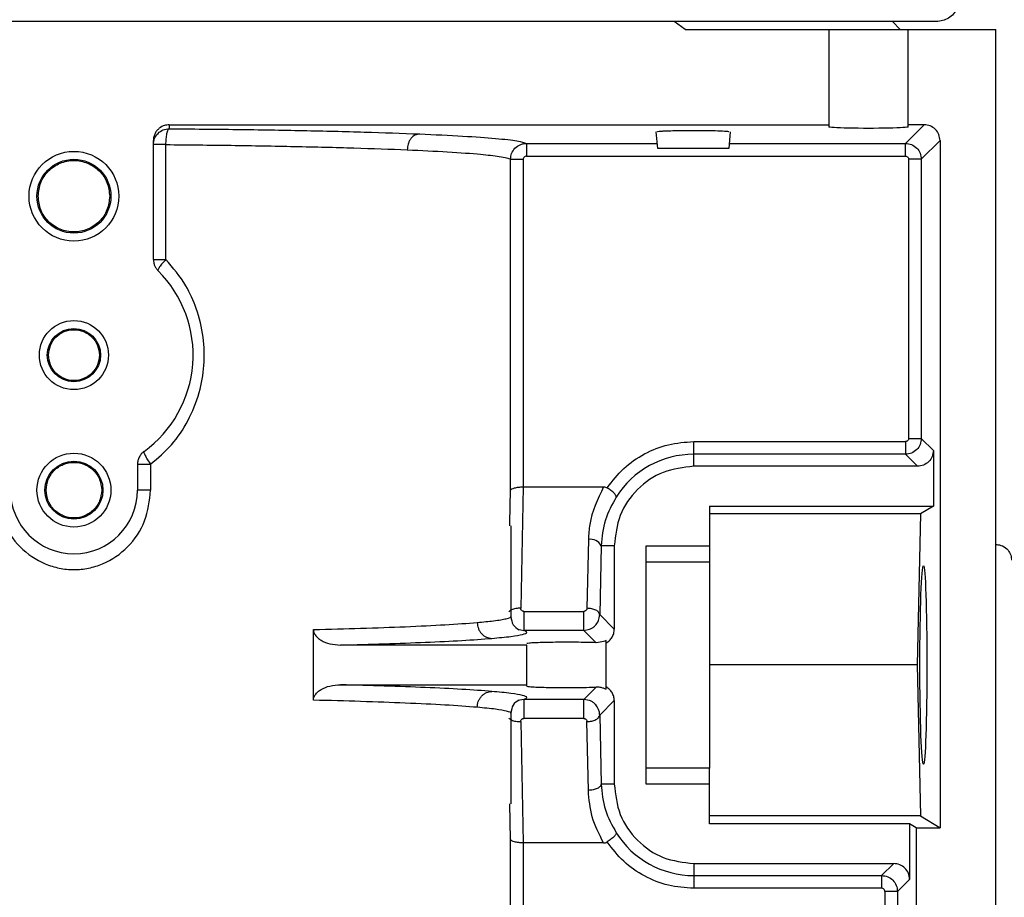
# Model space of a CAD drawing. Header units: inches. Extents: x 170 to 288, y 234 to 248.
# Tile 426 of 480: x 256.3095 to 256.3908, y 244.7043 to 244.7768. Entities that reach past the tile are written whole.
import ezdxf

# ---------------------------------------------------------------- set-up
doc = ezdxf.new("R2010")
doc.units = ezdxf.units.IN
doc.header["$LTSCALE"] = 0.25
doc.header["$MEASUREMENT"] = 0
doc.layers.add('ANNOTATIONS', color=1, linetype='Continuous')
doc.layers.add('STANDARD Z GUIDE MOTOR RH', color=7, linetype='Continuous')
doc.styles.add('ARIAL', font='arial.ttf', dxfattribs={"height": 0.09375})
doc.dimstyles.new('STANDARD$0', dxfattribs={"dimtxt": 0.09375, "dimasz": 0.09375, "dimexe": 0.03125, "dimexo": 0.046875, "dimgap": 0.09, "dimtad": 0, "dimtih": 1, "dimtoh": 1, "dimdec": 4, "dimzin": 0, "dimdsep": 46, "dimtxsty": 'ARIAL', "dimcen": 0.09, "dimadec": 0, "dimazin": 0, "dimtfac": 1, "dimtdec": 4, "dimtofl": 0, "dimtmove": 0, "dimatfit": 1, "dimfxl": 1, "dimtolj": 1, "dimtzin": 0, "dimarcsym": 0})

# ---------------------------------------------------------------- blocks, each defined once
blk = doc.blocks.new('*D38')
at = {"layer": 'ANNOTATIONS', "color": 0, "lineweight": -2, "transparency": 16777216}
for p, q in [((255.6056498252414, 244.2748611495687), (255.6056498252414, 245.4337754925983)), ((256.5118994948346, 244.7789401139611), (256.5118994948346, 245.4337754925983)), ((255.6993998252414, 245.4025254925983), (255.8056151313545, 245.4025254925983)), ((256.4181494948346, 245.4025254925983), (256.3862588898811, 245.4025254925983))]:
    blk.add_line(p, q, dxfattribs=at)
at = {"layer": 'ANNOTATIONS', "color": 0, "transparency": 16777216}
for points in [[(255.6993998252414, 245.4181504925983), (255.6993998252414, 245.3869004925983), (255.6056498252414, 245.4025254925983)], [(256.4181494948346, 245.4181504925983), (256.4181494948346, 245.3869004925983), (256.5118994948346, 245.4025254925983)]]:
    blk.add_solid(points, dxfattribs=at)
at = {"layer": 'defpoints', "color": 0, "transparency": 16777216}
for p in [(256.5118994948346, 245.4025254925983), (256.5118994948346, 244.6851901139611), (255.6056498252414, 244.1811111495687)]:
    blk.add_point(p, dxfattribs=at)
at = {"layer": 'ANNOTATIONS', "color": 0, "transparency": 16777216, "insert": (256.0959370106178, 245.4025254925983), "char_height": 0.09375, "attachment_point": 5, "style": 'ARIAL'}
blk.add_mtext('\\A1;27 1/2"', dxfattribs=at)

msp = doc.modelspace()

# ---------------------------------------------------------------- linework, layer by layer
at = {"layer": 'STANDARD Z GUIDE MOTOR RH'}
for p, q in [((256.3851772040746, 244.7766492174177), (256.2427887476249, 244.7766492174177)), ((256.3644523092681, 244.775993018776), (256.3635615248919, 244.7766492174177)), ((256.3815680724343, 244.7766492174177), (256.38222450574, 244.775993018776)), ((256.3644523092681, 244.775993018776), (256.3900982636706, 244.775993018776)), ((256.3763187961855, 244.775993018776), (256.3763187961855, 244.7679356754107)), ((256.3828806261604, 244.7679356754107), (256.3828806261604, 244.775993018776)), ((256.3900982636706, 244.5030271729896), (256.3900982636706, 244.775993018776)), ((256.3218570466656, 244.7681190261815), (256.3763187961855, 244.7681190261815)), ((256.3218570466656, 244.7681190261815), (256.3218570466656, 244.7677902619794)), ((256.3826481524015, 244.7665733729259), (256.3841938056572, 244.7681190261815)), ((256.3841938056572, 244.7681190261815), (256.3828806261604, 244.7681190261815)), ((256.3621898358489, 244.7661505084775), (256.3620674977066, 244.7675462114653)), ((256.3681847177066, 244.7675462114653), (256.3680626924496, 244.7661505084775)), ((256.3205444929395, 244.756991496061), (256.3205444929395, 244.7668058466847)), ((256.3215807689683, 244.756991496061), (256.3215807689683, 244.7664787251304)), ((256.3513452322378, 244.7665733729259), (256.3513452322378, 244.7655241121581)), ((256.3513452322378, 244.7665733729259), (256.3621526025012, 244.7665733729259)), ((256.368099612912, 244.7665733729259), (256.3826481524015, 244.7665733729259)), ((256.3826481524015, 244.7655241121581), (256.3826481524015, 244.7665733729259)), ((256.3855051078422, 244.7668074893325), (256.3839594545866, 244.7652618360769)), ((256.3855051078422, 244.7668074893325), (256.3855051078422, 244.7100409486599)), ((256.3513452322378, 244.7655241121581), (256.3826481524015, 244.7655241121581)), ((256.3680626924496, 244.7661505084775), (256.3621898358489, 244.7661505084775)), ((256.3500339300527, 244.7379240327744), (256.3500339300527, 244.7652619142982)), ((256.3510827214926, 244.7652619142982), (256.3510858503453, 244.7382053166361)), ((256.3839594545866, 244.7652618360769), (256.3829103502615, 244.7652618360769)), ((256.3829103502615, 244.7652618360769), (256.3829103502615, 244.742211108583)), ((256.3839594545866, 244.7652618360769), (256.3839594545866, 244.742211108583)), ((256.3651641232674, 244.7399038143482), (256.3651641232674, 244.7419487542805)), ((256.3651641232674, 244.7419487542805), (256.3826481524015, 244.7419487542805)), ((256.3829103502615, 244.742211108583), (256.3839594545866, 244.742211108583)), ((256.3839594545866, 244.742211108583), (256.384955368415, 244.7412153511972)), ((256.384955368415, 244.7412153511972), (256.384955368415, 244.736622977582)), ((256.3826481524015, 244.740899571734), (256.3651641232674, 244.740899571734)), ((256.3826481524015, 244.740899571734), (256.3836437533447, 244.7399038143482)), ((256.3192322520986, 244.7400693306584), (256.3192322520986, 244.7379352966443)), ((256.3203142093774, 244.7400693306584), (256.3203142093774, 244.7379352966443)), ((256.3836437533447, 244.7399038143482), (256.3651641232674, 244.7399038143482)), ((256.3499826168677, 244.7352254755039), (256.3500339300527, 244.7379240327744)), ((256.3510858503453, 244.7382053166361), (256.3508812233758, 244.7281806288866)), ((256.3510858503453, 244.7382053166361), (256.357724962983, 244.7382053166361)), ((256.3664763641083, 244.736622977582), (256.384955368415, 244.736622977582)), ((256.3664763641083, 244.736622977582), (256.3664763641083, 244.732019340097)), ((256.384955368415, 244.736622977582), (256.3838790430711, 244.7359667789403)), ((256.3838790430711, 244.7359667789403), (256.3664763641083, 244.7359667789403)), ((256.3838790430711, 244.7359667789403), (256.3836277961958, 244.7234996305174)), ((256.3499779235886, 244.7349747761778), (256.3499826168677, 244.7352254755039)), ((256.3500721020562, 244.7349747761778), (256.3500721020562, 244.7275067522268)), ((256.356464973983, 244.733867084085), (256.3563504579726, 244.7281792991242)), ((256.3575140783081, 244.7333420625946), (256.3573995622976, 244.727654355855)), ((256.3586022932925, 244.7333421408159), (256.3575140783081, 244.7333420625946)), ((256.3586022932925, 244.7333421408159), (256.3586022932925, 244.7264515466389)), ((256.3612270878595, 244.7136570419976), (256.3612270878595, 244.7333421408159)), ((256.3612270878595, 244.7333421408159), (256.3664763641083, 244.7333421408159)), ((256.3900982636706, 244.7334569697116), (256.390212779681, 244.7334469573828)), ((256.3612270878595, 244.732019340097), (256.3664763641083, 244.732019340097)), ((256.3511293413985, 244.7279221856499), (256.3560829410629, 244.7279221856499)), ((256.3573995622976, 244.727654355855), (256.3586022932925, 244.7264515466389)), ((256.3506387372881, 244.7264423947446), (256.3511293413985, 244.726347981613)), ((256.3337660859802, 244.7205844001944), (256.3337660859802, 244.7264148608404)), ((256.3560829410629, 244.726347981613), (256.3511293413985, 244.726347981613)), ((256.3560829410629, 244.726347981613), (256.3565682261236, 244.7264410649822)), ((256.3560829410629, 244.726347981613), (256.3570995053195, 244.7253314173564)), ((256.3513843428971, 244.7251400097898), (256.3360069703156, 244.7251400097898)), ((256.3513843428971, 244.7217445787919), (256.3513843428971, 244.7251400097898)), ((256.3579461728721, 244.7214949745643), (256.3579461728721, 244.7255042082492)), ((256.3836277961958, 244.7234996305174), (256.3664763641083, 244.7234996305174)), ((256.3836277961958, 244.7234996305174), (256.3838790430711, 244.7110324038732)), ((256.3360069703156, 244.7218591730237), (256.3513843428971, 244.7218591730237)), ((256.3570995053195, 244.7216677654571), (256.3560829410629, 244.7206512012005)), ((256.3511293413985, 244.7206512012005), (256.3506387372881, 244.7205567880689)), ((256.3560829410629, 244.7206512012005), (256.3511293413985, 244.7206512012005)), ((256.3565682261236, 244.7205581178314), (256.3560829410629, 244.7206512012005)), ((256.3586022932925, 244.7205476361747), (256.3573995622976, 244.7193448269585)), ((256.3586022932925, 244.7205476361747), (256.3586022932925, 244.7136570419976)), ((256.3500721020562, 244.7194916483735), (256.3500721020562, 244.7120244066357)), ((256.3573995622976, 244.7193448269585), (256.3575140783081, 244.7136571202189)), ((256.3508812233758, 244.718818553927), (256.3510858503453, 244.7087938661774)), ((256.3560829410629, 244.7190770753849), (256.3511293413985, 244.7190770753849)), ((256.356464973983, 244.7131321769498), (256.3563504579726, 244.7188198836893)), ((256.3664763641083, 244.7149799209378), (256.3612270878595, 244.7149799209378)), ((256.3664763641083, 244.7103762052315), (256.3664763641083, 244.7149799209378)), ((256.3586022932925, 244.7136570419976), (256.3575140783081, 244.7136571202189)), ((256.3664763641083, 244.7136570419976), (256.3612270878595, 244.7136570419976)), ((256.3500339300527, 244.7090751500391), (256.3499779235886, 244.7120244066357)), ((256.3838790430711, 244.7110324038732), (256.3664763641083, 244.7110324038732)), ((256.3838790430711, 244.7110324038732), (256.3855051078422, 244.7100409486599)), ((256.3829866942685, 244.7103762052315), (256.3664763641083, 244.7103762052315)), ((256.3835367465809, 244.7100409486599), (256.3829866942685, 244.7103762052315)), ((256.3829866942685, 244.7103762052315), (256.3829866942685, 244.7057838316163)), ((256.3835367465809, 244.7100409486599), (256.3855051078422, 244.7100409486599)), ((256.3835367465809, 244.7100409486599), (256.3835367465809, 244.6188480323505)), ((256.3500339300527, 244.6676890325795), (256.3500339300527, 244.7090751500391)), ((256.3510858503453, 244.7087938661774), (256.3510827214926, 244.6676890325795)), ((256.357724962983, 244.7087938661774), (256.3510858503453, 244.7087938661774)), ((256.3651641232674, 244.7070953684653), (256.3816753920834, 244.7070953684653)), ((256.3651641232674, 244.7070953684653), (256.3651641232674, 244.7050504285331)), ((256.3816753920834, 244.7070953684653), (256.3806794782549, 244.7060996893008)), ((256.3651641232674, 244.7060996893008), (256.3806794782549, 244.7060996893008)), ((256.3829866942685, 244.7057838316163), (256.3819910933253, 244.7047881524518)), ((256.3806794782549, 244.7050504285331), (256.3651641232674, 244.7050504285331)), ((256.3819910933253, 244.7047881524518), (256.3809416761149, 244.7047881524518)), ((256.3809416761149, 244.7047881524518), (256.3809416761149, 244.6676891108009)), ((256.3819910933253, 244.7047881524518), (256.3819910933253, 244.6676891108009))]:
    msp.add_line(p, q, dxfattribs=at)
for centre, radius in [((256.3139829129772, 244.7622135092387), 0.003707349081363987), ((256.3139829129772, 244.7622135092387), 0.003051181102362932), ((256.3139829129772, 244.7490901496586), 0.00285433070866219), ((256.3139829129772, 244.7490901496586), 0.002198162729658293), ((256.3139829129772, 244.7379352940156), 0.003051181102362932), ((256.3139829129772, 244.7379352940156), 0.002395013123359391)]:
    msp.add_circle(centre, radius, dxfattribs=at)
for centre, radius, start, end in [((256.3139829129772, 244.7490901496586), 0.00984251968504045, 306.0318790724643, 45.09912784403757), ((256.3651640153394, 244.7333421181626), 0.007557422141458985, 90, 147.834410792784), ((256.3139829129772, 244.7379352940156), 0.005249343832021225, 180, 0), ((256.3566379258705, 244.7329019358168), 0.0009805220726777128, 26.67631176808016, 100.1594151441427), ((256.3651640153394, 244.7136570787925), 0.007557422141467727, 212.1655892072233, 269.9999999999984)]:
    msp.add_arc(centre, radius, start, end, dxfattribs=at)
at = {"layer": 'STANDARD Z GUIDE MOTOR RH', "extrusion": (0, 0, -1)}
for centre, major_axis, ratio, start_param, end_param in [((256.3795997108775, 244.7679357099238), (-0.003280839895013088, 0), 0.03492076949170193, 3.14159265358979, 6.283185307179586), ((256.384130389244, 244.7234995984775), (0, 0.008202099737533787), 0.03492076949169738, 4.71238898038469, 7.853981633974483), ((256.384130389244, 244.7234995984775), (0, 0.008202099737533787), 0.03492076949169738, 1.570796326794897, 4.71238898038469)]:
    msp.add_ellipse(centre, major_axis=major_axis, ratio=ratio, start_param=start_param, end_param=end_param, dxfattribs=at)
at = {"layer": 'STANDARD Z GUIDE MOTOR RH'}
for points, knots in [([(256.387129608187, 244.7788681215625), (256.3871388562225, 244.7787207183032), (256.3871582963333, 244.7784108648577), (256.3870446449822, 244.7779339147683), (256.3868067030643, 244.7774699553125), (256.3864372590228, 244.7770725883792), (256.3859745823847, 244.7767926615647), (256.3855380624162, 244.7766647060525), (256.3852706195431, 244.7766532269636), (256.3851772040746, 244.7766492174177)], [0, 0, 0, 0, 0.1323303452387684, 0.2781689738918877, 0.4346346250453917, 0.5970483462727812, 0.7594778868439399, 0.9159877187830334, 1, 1, 1, 1]), ([(256.3218570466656, 244.7681190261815), (256.3217204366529, 244.7681066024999), (256.3214241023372, 244.7680796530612), (256.3210760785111, 244.7678825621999), (256.3208309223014, 244.76764130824), (256.3206749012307, 244.7673988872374), (256.3205651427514, 244.767116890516), (256.3205513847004, 244.7669096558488), (256.3205444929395, 244.7668058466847)], [0, 0, 0, 0, 0.1986236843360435, 0.4308543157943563, 0.5644540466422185, 0.698395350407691, 0.8489184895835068, 0.9999999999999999, 0.9999999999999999, 0.9999999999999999, 0.9999999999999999]), ([(256.3855051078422, 244.7668074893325), (256.3854853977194, 244.7669793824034), (256.3854459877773, 244.7673230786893), (256.3851429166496, 244.7677567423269), (256.3847093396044, 244.7680598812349), (256.3843656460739, 244.7680993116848), (256.3841938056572, 244.7681190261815)], [0, 0, 0, 0, 0.2500655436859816, 0.5000003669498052, 0.7500094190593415, 1, 1, 1, 1]), ([(256.3205444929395, 244.7664787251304), (256.3205643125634, 244.7666505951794), (256.3206039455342, 244.7669942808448), (256.3209073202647, 244.7674278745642), (256.3213411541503, 244.7677311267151), (256.3216850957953, 244.7677705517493), (256.3218570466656, 244.7677902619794)], [0, 0, 0, 0, 0.2500342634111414, 0.4999893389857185, 0.7500236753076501, 1, 1, 1, 1]), ([(256.3215807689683, 244.7664787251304), (256.3215855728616, 244.766640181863), (256.3215955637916, 244.7669759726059), (256.3216599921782, 244.7674121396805), (256.3217518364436, 244.7677192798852), (256.3218228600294, 244.7677671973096), (256.3218570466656, 244.7677902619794)], [0, 0, 0, 0, 0.240120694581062, 0.4993926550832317, 0.7590366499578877, 1, 1, 1, 1]), ([(256.3218570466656, 244.7677902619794), (256.3237406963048, 244.7677729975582), (256.3275709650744, 244.7677378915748), (256.3329989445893, 244.7676439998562), (256.3381585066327, 244.7675204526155), (256.3410432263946, 244.767412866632), (256.342507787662, 244.7673582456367)], [0, 0, 0, 0, 0.2380719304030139, 0.4841024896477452, 0.7380807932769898, 1, 1, 1, 1]), ([(256.342507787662, 244.7673582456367), (256.3423835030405, 244.7673374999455), (256.3421924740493, 244.7673056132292), (256.3419620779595, 244.7671396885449), (256.3418032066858, 244.7669702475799), (256.3416737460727, 244.7667619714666), (256.3415473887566, 244.766459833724), (256.3415230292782, 244.7662095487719), (256.3415071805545, 244.7660467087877)], [0, 0, 0, 0, 0.2397824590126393, 0.3685524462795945, 0.4999537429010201, 0.6314487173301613, 0.760213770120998, 1, 1, 1, 1]), ([(256.342507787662, 244.7673582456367), (256.3437603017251, 244.7673014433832), (256.3462653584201, 244.7671878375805), (256.3489278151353, 244.7669932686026), (256.3507739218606, 244.7667874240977), (256.3511547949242, 244.7666447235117), (256.3513452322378, 244.7665733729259)], [0, 0, 0, 0, 0.2499984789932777, 0.5000026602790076, 0.7500003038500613, 1, 1, 1, 1]), ([(256.3621798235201, 244.7675462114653), (256.362174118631, 244.7675491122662), (256.3621524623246, 244.7675601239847), (256.3622869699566, 244.7675780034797), (256.3625481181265, 244.7675978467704), (256.3629702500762, 244.7676186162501), (256.3633846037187, 244.7676292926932), (256.3636422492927, 244.7676359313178)], [0, 0, 0, 0, 0.08117806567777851, 0.3081597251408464, 0.5136870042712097, 0.6976100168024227, 1, 1, 1, 1]), ([(256.3636422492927, 244.7676359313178), (256.3640033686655, 244.767641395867), (256.3647231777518, 244.7676522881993), (256.3659224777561, 244.7676487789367), (256.3669877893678, 244.7676324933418), (256.3677441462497, 244.7675991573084), (256.368112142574, 244.7675674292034), (256.3680565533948, 244.7675499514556), (256.368042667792, 244.7675455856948)], [0, 0, 0, 0, 0.1886383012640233, 0.3760074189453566, 0.5636682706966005, 0.749966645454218, 0.9375442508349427, 1, 1, 1, 1]), ([(256.3215807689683, 244.7664787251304), (256.3214384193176, 244.7664787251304), (256.321153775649, 244.7664787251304), (256.320818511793, 244.7664787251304), (256.3205886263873, 244.7664787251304), (256.3205592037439, 244.7664787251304), (256.3205444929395, 244.7664787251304)], [0, 0, 0, 0, 0.250037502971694, 0.4999772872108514, 0.7499974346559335, 1, 1, 1, 1]), ([(256.3215807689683, 244.7664787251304), (256.3233950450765, 244.7664613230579), (256.3270864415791, 244.7664259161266), (256.3323215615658, 244.7663315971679), (256.3373040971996, 244.7662086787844), (256.3400913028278, 244.7661012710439), (256.3415071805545, 244.7660467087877)], [0, 0, 0, 0, 0.2376363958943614, 0.4835042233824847, 0.7376243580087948, 1, 1, 1, 1]), ([(256.3500339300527, 244.7652619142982), (256.3500526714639, 244.7654283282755), (256.3500905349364, 244.7657645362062), (256.3503844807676, 244.7662005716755), (256.3507450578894, 244.7664488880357), (256.3510798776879, 244.766557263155), (256.3512565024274, 244.7665679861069), (256.3513452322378, 244.7665733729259)], [0, 0, 0, 0, 0.242346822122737, 0.4896158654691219, 0.7416418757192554, 0.8702103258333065, 0.9999999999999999, 0.9999999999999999, 0.9999999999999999, 0.9999999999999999]), ([(256.3826481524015, 244.7665733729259), (256.3828197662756, 244.7665534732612), (256.3831631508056, 244.7665136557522), (256.3835966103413, 244.7662106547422), (256.3838999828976, 244.7657771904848), (256.383939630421, 244.7654336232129), (256.3839594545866, 244.7652618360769)], [0, 0, 0, 0, 0.2498368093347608, 0.4999018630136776, 0.7499458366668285, 1, 1, 1, 1]), ([(256.3415071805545, 244.7660467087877), (256.3426619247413, 244.7659925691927), (256.3450823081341, 244.765879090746), (256.3471655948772, 244.7657234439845), (256.3484392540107, 244.7655940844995), (256.3491752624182, 244.7654969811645), (256.349781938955, 244.7653848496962), (256.3499468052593, 244.7653044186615), (256.3500339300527, 244.7652619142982)], [0, 0, 0, 0, 0.2384454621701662, 0.4997898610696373, 0.6007346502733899, 0.7177567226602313, 0.8508464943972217, 1, 1, 1, 1]), ([(256.3513452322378, 244.7655241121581), (256.3513103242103, 244.7655204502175), (256.3512412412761, 244.7655132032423), (256.3511555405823, 244.7654511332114), (256.3510939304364, 244.7653654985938), (256.3510864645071, 244.7652965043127), (256.3510827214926, 244.7652619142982)], [0, 0, 0, 0, 0.2526934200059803, 0.5000799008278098, 0.7493670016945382, 1, 1, 1, 1]), ([(256.3826481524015, 244.7655241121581), (256.3826827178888, 244.7655203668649), (256.3827516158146, 244.7655129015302), (256.382837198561, 244.7654513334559), (256.3828994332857, 244.7653658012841), (256.3829066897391, 244.7652966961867), (256.3829103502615, 244.7652618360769)], [0, 0, 0, 0, 0.2505990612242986, 0.4995085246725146, 0.7475267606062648, 1, 1, 1, 1]), ([(256.3110302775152, 244.7622134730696), (256.311074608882, 244.7625999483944), (256.3111632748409, 244.7633729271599), (256.3118462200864, 244.7643556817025), (256.3128221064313, 244.765012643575), (256.3139828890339, 244.7652430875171), (256.3151436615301, 244.7650125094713), (256.3161197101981, 244.7643557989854), (256.3168026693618, 244.7633729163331), (256.3168913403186, 244.7625999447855), (256.3169356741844, 244.7622134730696)], [0, 0, 0, 0, 0.1249979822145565, 0.2500050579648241, 0.3749862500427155, 0.500002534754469, 0.6249855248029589, 0.7499949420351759, 0.8750020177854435, 1, 1, 1, 1]), ([(256.3500339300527, 244.7652619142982), (256.3500548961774, 244.7652619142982), (256.3500968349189, 244.7652619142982), (256.3503418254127, 244.7652619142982), (256.3506821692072, 244.7652619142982), (256.3509492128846, 244.7652619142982), (256.3510827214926, 244.7652619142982)], [0, 0, 0, 0, 0.2500083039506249, 0.500094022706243, 0.7500717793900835, 0.9999999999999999, 0.9999999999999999, 0.9999999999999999, 0.9999999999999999]), ([(256.3169356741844, 244.7622134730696), (256.3168913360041, 244.7618270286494), (256.316802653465, 244.7610540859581), (256.3161197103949, 244.7600712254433), (256.3151436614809, 244.7594145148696), (256.3139828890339, 244.7591839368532), (256.3128221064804, 244.7594143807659), (256.3118462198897, 244.7600713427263), (256.3111632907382, 244.7610540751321), (256.3110746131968, 244.7618270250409), (256.3110302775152, 244.7622134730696)], [0, 0, 0, 0, 0.1249917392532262, 0.2500008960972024, 0.3750123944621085, 0.4999974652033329, 0.6250158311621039, 0.7499991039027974, 0.8750082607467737, 0.9999999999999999, 0.9999999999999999, 0.9999999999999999, 0.9999999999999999]), ([(256.3203142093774, 244.7400693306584), (256.3209144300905, 244.7405848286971), (256.3221237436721, 244.741623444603), (256.3234785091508, 244.7436587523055), (256.3243836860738, 244.7458918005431), (256.3247924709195, 244.7482474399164), (256.3247306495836, 244.7506157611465), (256.3241912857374, 244.7528410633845), (256.3232028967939, 244.7550609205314), (256.3221706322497, 244.7562894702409), (256.3215807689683, 244.756991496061)], [0, 0, 0, 0, 0.1243625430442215, 0.2505633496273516, 0.3812013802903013, 0.5000924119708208, 0.6215331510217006, 0.748091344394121, 0.8560527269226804, 1, 1, 1, 1]), ([(256.3205444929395, 244.756991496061), (256.3205493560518, 244.7569053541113), (256.3205590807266, 244.7567330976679), (256.3206381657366, 244.7564854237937), (256.3207578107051, 244.7562545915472), (256.3208729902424, 244.7561261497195), (256.3209305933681, 244.7560619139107)], [0, 0, 0, 0, 0.250047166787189, 0.5000146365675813, 0.7499493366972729, 1, 1, 1, 1]), ([(256.3205444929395, 244.756991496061), (256.3205592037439, 244.756991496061), (256.3205886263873, 244.756991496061), (256.320818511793, 244.756991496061), (256.321153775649, 244.756991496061), (256.3214384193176, 244.756991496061), (256.3215807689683, 244.756991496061)], [0, 0, 0, 0, 0.2500025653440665, 0.5000227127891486, 0.749962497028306, 1, 1, 1, 1]), ([(256.3215807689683, 244.756991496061), (256.321480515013, 244.7568829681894), (256.3212738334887, 244.7566592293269), (256.3210461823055, 244.7563636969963), (256.3209138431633, 244.7561431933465), (256.3209251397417, 244.7560883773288), (256.3209305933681, 244.7560619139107)], [0, 0, 0, 0, 0.2436008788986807, 0.5022026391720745, 0.7596793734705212, 1, 1, 1, 1]), ([(256.3118832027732, 244.7490901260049), (256.3119148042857, 244.7493649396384), (256.3119780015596, 244.7499145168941), (256.3124632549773, 244.7506137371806), (256.3131575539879, 244.7510805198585), (256.3139829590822, 244.7512445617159), (256.3148083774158, 244.7510806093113), (256.3155023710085, 244.7506135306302), (256.3159880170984, 244.7499146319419), (256.3160511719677, 244.7493649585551), (256.3160827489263, 244.7490901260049)], [0, 0, 0, 0, 0.1250041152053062, 0.2499854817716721, 0.375016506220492, 0.5000065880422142, 0.6249966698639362, 0.7499880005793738, 0.8749958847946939, 1, 1, 1, 1]), ([(256.3160827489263, 244.7490901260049), (256.3160511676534, 244.748815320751), (256.3159880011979, 244.7482656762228), (256.3155023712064, 244.7475667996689), (256.3148083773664, 244.7470997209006), (256.3139829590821, 244.7469357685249), (256.3131575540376, 244.7470998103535), (256.3124632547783, 244.7475665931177), (256.3119780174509, 244.7482657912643), (256.3119148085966, 244.748815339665), (256.3118832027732, 244.7490901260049)], [0, 0, 0, 0, 0.1249953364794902, 0.2500061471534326, 0.3750004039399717, 0.4999934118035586, 0.6249864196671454, 0.7500203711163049, 0.8750046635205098, 1, 1, 1, 1]), ([(256.3580103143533, 244.7381272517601), (256.3584431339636, 244.7386849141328), (256.3593088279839, 244.7398003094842), (256.3610730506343, 244.7410002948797), (256.3630514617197, 244.7417994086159), (256.3644598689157, 244.7418989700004), (256.3651641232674, 244.7419487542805)], [0, 0, 0, 0, 0.249983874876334, 0.499999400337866, 0.7499816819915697, 0.9999999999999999, 0.9999999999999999, 0.9999999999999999, 0.9999999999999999]), ([(256.3839594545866, 244.742211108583), (256.3839396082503, 244.7420393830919), (256.3838999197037, 244.7416959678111), (256.3835968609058, 244.7412624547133), (256.3831634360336, 244.7409591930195), (256.3828198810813, 244.7409194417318), (256.3826481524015, 244.740899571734)], [0, 0, 0, 0, 0.2499737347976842, 0.4998955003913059, 0.7500187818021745, 1, 1, 1, 1]), ([(256.3829103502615, 244.742211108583), (256.3829066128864, 244.7421764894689), (256.3828991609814, 244.7421074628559), (256.3828375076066, 244.7420218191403), (256.3827519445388, 244.7419597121), (256.3826829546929, 244.7419524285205), (256.3826481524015, 244.7419487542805)], [0, 0, 0, 0, 0.2509343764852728, 0.5003348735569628, 0.7479412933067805, 1, 1, 1, 1]), ([(256.3826481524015, 244.7419487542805), (256.3826481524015, 244.7418142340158), (256.3826481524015, 244.7415452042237), (256.3826481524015, 244.7412032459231), (256.3826481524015, 244.7409588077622), (256.3826481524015, 244.7409193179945), (256.3826481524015, 244.740899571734)], [0, 0, 0, 0, 0.2500092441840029, 0.4999985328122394, 0.7499818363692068, 0.9999999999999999, 0.9999999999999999, 0.9999999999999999, 0.9999999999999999]), ([(256.3197726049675, 244.7411306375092), (256.3196933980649, 244.7410643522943), (256.3195349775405, 244.7409317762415), (256.3193657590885, 244.7406696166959), (256.3192533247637, 244.7403785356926), (256.319239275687, 244.7401723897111), (256.3192322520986, 244.7400693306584)], [0, 0, 0, 0, 0.2499588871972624, 0.4999389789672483, 0.7500032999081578, 1, 1, 1, 1]), ([(256.3197726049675, 244.7411306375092), (256.3197641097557, 244.7411046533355), (256.3197465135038, 244.7410508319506), (256.3198551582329, 244.7407994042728), (256.320050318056, 244.7404565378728), (256.32022829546, 244.7401953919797), (256.3203142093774, 244.7400693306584)], [0, 0, 0, 0, 0.241417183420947, 0.5000508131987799, 0.7586626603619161, 1, 1, 1, 1]), ([(256.384955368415, 244.7412153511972), (256.3849356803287, 244.7410434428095), (256.3848963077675, 244.7406996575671), (256.3845928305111, 244.7402661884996), (256.3841593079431, 244.7399629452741), (256.3838156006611, 244.7399235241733), (256.3836437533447, 244.7399038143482)], [0, 0, 0, 0, 0.250044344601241, 0.5000428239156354, 0.7500306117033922, 1, 1, 1, 1]), ([(256.3116863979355, 244.7379352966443), (256.3117208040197, 244.7382359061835), (256.3117896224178, 244.7388371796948), (256.3123211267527, 244.7396014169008), (256.3130801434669, 244.740112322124), (256.3139829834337, 244.7402916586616), (256.314885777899, 244.7401123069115), (256.3156448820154, 244.7396015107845), (256.3161758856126, 244.7388370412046), (256.31624499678, 244.738235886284), (256.3162795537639, 244.7379352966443)], [0, 0, 0, 0, 0.1249973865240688, 0.2500174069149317, 0.3750041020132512, 0.5000078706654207, 0.6250116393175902, 0.7499983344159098, 0.8749941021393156, 1, 1, 1, 1]), ([(256.3192322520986, 244.7400693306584), (256.3192476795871, 244.7400693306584), (256.3192785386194, 244.7400693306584), (256.319520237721, 244.7400693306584), (256.3198716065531, 244.7400693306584), (256.3201666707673, 244.7400693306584), (256.3203142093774, 244.7400693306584)], [0, 0, 0, 0, 0.2500059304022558, 0.5000775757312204, 0.7500277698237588, 1, 1, 1, 1]), ([(256.3651641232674, 244.7399038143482), (256.3643042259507, 244.7398051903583), (256.36258455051, 244.7396079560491), (256.3604157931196, 244.7380903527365), (256.3588979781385, 244.7359217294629), (256.3587008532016, 244.7342019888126), (256.3586022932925, 244.7333421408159)], [0, 0, 0, 0, 0.2500143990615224, 0.49999414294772, 0.7500035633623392, 0.9999999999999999, 0.9999999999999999, 0.9999999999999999, 0.9999999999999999]), ([(256.3076514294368, 244.7379352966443), (256.3077485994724, 244.7370669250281), (256.3079422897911, 244.7353359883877), (256.3094226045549, 244.7331490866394), (256.3111861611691, 244.7319400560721), (256.3127660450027, 244.7314529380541), (256.31398329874, 244.7313339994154), (256.3152006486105, 244.7314531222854), (256.3167805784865, 244.7319404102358), (256.318544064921, 244.7331497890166), (256.3200237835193, 244.7353366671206), (256.3202172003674, 244.7370672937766), (256.3203142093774, 244.7379352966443)], [0, 0, 0, 0, 0.1282677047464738, 0.2556777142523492, 0.3795531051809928, 0.4399020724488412, 0.5000175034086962, 0.5601337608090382, 0.6205009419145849, 0.7443700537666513, 0.8717877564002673, 1, 1, 1, 1]), ([(256.3162795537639, 244.7379352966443), (256.31624499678, 244.7376347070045), (256.3161758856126, 244.7370335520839), (256.3156448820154, 244.736269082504), (256.314885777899, 244.735758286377), (256.3139829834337, 244.7355789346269), (256.3130801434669, 244.7357582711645), (256.3123211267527, 244.7362691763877), (256.3117896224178, 244.7370334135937), (256.3117208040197, 244.737634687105), (256.3116863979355, 244.7379352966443)], [0, 0, 0, 0, 0.1250058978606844, 0.2500016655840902, 0.3749883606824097, 0.4999921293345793, 0.6249958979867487, 0.7499825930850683, 0.8750026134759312, 1, 1, 1, 1]), ([(256.3203142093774, 244.7379352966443), (256.3201666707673, 244.7379352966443), (256.3198716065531, 244.7379352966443), (256.319520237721, 244.7379352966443), (256.3192785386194, 244.7379352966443), (256.3192476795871, 244.7379352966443), (256.3192322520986, 244.7379352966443)], [0, 0, 0, 0, 0.2499722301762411, 0.4999224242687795, 0.7499940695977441, 1, 1, 1, 1]), ([(256.3500339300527, 244.7379240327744), (256.3500431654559, 244.7379458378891), (256.3500604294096, 244.7379865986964), (256.3501622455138, 244.7380526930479), (256.3503157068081, 244.7381121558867), (256.350516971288, 244.7381562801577), (256.3507591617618, 244.7381936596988), (256.3509577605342, 244.7382007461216), (256.3510858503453, 244.7382053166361)], [0, 0, 0, 0, 0.1556820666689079, 0.2910201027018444, 0.4996549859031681, 0.6365586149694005, 0.7655920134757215, 1, 1, 1, 1]), ([(256.357724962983, 244.7382053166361), (256.3572403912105, 244.7371912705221), (256.356569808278, 244.7357879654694), (256.3564877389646, 244.7342842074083), (256.356464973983, 244.733867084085)], [0, 0, 0, 0, 0.7226127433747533, 1, 1, 1, 1]), ([(256.357724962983, 244.7382053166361), (256.3577769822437, 244.7382024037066), (256.3578777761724, 244.7381967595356), (256.3579670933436, 244.7381499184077), (256.3580103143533, 244.7381272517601)], [0, 0, 0, 0, 0.5160951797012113, 1, 1, 1, 1]), ([(256.3587665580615, 244.7373654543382), (256.3587665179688, 244.7374011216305), (256.3587664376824, 244.7374725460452), (256.3586060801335, 244.7376674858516), (256.3583459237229, 244.7378976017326), (256.3581209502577, 244.7380515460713), (256.3580103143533, 244.7381272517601)], [0, 0, 0, 0, 0.2494248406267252, 0.499477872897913, 0.7538566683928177, 1, 1, 1, 1]), ([(256.3587665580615, 244.7373654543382), (256.3584214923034, 244.7367451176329), (256.3577115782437, 244.7354688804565), (256.3575811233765, 244.7340640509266), (256.3575140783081, 244.7333420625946)], [0, 0, 0, 0, 0.4860669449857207, 1, 1, 1, 1]), ([(256.3901342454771, 244.733451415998), (256.3903147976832, 244.7334244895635), (256.3906914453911, 244.7333683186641), (256.3911178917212, 244.7330163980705), (256.3913685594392, 244.7325803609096), (256.39139706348, 244.7322830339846), (256.3914108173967, 244.7321395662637)], [0, 0, 0, 0, 0.2680625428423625, 0.5592019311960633, 0.7873038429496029, 1, 1, 1, 1]), ([(256.3664763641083, 244.732019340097), (256.3664763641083, 244.7318457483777), (256.3664763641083, 244.7314985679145), (256.3664763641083, 244.729508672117), (256.3664763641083, 244.7267470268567), (256.3664763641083, 244.7234996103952), (256.3664763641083, 244.7202521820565), (256.3664763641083, 244.7174905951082), (256.3664763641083, 244.7155005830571), (256.3664763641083, 244.7151534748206), (256.3664763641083, 244.7149799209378)], [0, 0, 0, 0, 0.1250002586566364, 0.249998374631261, 0.3750012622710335, 0.4999992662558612, 0.6250002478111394, 0.7500005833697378, 0.8750004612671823, 1, 1, 1, 1]), ([(256.3508812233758, 244.7281806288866), (256.3507418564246, 244.7281796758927), (256.3505267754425, 244.7281782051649), (256.3502708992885, 244.7281175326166), (256.350098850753, 244.7280497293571), (256.3499696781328, 244.727969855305), (256.3499207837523, 244.7279088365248), (256.34989970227, 244.7278825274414)], [0, 0, 0, 0, 0.3248526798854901, 0.5013357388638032, 0.6821623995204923, 0.862959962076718, 0.9999999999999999, 0.9999999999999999, 0.9999999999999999, 0.9999999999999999]), ([(256.3511293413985, 244.7279221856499), (256.3511114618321, 244.7279231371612), (256.3510766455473, 244.7279249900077), (256.3510271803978, 244.7279403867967), (256.3509827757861, 244.727964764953), (256.3509319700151, 244.7280086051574), (256.3508848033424, 244.7280814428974), (256.3508824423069, 244.7281468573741), (256.3508812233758, 244.7281806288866)], [0, 0, 0, 0, 0.1232697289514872, 0.2400390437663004, 0.3585363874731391, 0.4839486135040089, 0.7335783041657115, 1, 1, 1, 1]), ([(256.3563504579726, 244.7281792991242), (256.3563461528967, 244.7281457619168), (256.3563376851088, 244.7280797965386), (256.3562853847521, 244.7280083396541), (256.3562320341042, 244.7279645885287), (256.3561862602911, 244.7279402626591), (256.3561359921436, 244.7279251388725), (256.3561008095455, 244.7279231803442), (256.3560829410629, 244.7279221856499)], [0, 0, 0, 0, 0.2623578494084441, 0.5160398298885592, 0.6422090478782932, 0.7610328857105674, 0.878633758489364, 1, 1, 1, 1]), ([(256.3573995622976, 244.727654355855), (256.3573802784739, 244.7277218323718), (256.3573417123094, 244.7278567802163), (256.3570978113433, 244.7280282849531), (256.3567550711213, 244.7281503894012), (256.3564853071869, 244.72816966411), (256.3563504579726, 244.7281792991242)], [0, 0, 0, 0, 0.2500117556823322, 0.5000042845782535, 0.7500628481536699, 1, 1, 1, 1]), ([(256.347288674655, 244.7270041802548), (256.3477657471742, 244.7270495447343), (256.3488285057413, 244.7271506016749), (256.349737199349, 244.7273138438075), (256.3501526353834, 244.7274364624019), (256.3500537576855, 244.727500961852), (256.3500448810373, 244.7275067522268)], [0, 0, 0, 0, 0.2811046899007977, 0.6262075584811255, 0.9664431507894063, 1, 1, 1, 1]), ([(256.3500721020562, 244.7275072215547), (256.35010866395, 244.7272522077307), (256.3501824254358, 244.7267377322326), (256.3505585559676, 244.7265156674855), (256.3507482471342, 244.7264036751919)], [0, 0, 0, 0, 0.4956772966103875, 0.9999999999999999, 0.9999999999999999, 0.9999999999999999, 0.9999999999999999]), ([(256.3511293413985, 244.7279221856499), (256.3511293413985, 244.7278407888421), (256.3511293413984, 244.7276780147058), (256.3511293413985, 244.7274060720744), (256.3511293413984, 244.7271360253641), (256.3511293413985, 244.7268826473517), (256.3511293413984, 244.7266628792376), (256.3511293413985, 244.7264930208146), (256.3511293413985, 244.7263775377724), (256.3511293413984, 244.7263578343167), (256.3511293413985, 244.726347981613)], [0, 0, 0, 0, 0.1250197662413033, 0.2500096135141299, 0.3750123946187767, 0.5000062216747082, 0.625012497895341, 0.7500096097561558, 0.8749924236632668, 0.9999999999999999, 0.9999999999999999, 0.9999999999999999, 0.9999999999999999]), ([(256.3560829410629, 244.726347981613), (256.3560829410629, 244.7263578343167), (256.3560829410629, 244.7263775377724), (256.3560829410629, 244.7264930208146), (256.3560829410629, 244.7266628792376), (256.3560829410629, 244.7268826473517), (256.3560829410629, 244.7271360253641), (256.3560829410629, 244.7274060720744), (256.3560829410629, 244.7276780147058), (256.3560829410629, 244.7278407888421), (256.3560829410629, 244.7279221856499)], [0, 0, 0, 0, 0.1250075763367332, 0.2499903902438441, 0.374987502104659, 0.4999937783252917, 0.6249876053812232, 0.74999038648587, 0.8749802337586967, 1, 1, 1, 1]), ([(256.3565682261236, 244.7264410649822), (256.3566474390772, 244.7264779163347), (256.3568085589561, 244.726552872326), (256.3570785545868, 244.7267753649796), (256.3573383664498, 244.7271407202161), (256.3573791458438, 244.7274829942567), (256.3573995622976, 244.727654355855)], [0, 0, 0, 0, 0.1672566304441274, 0.3402015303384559, 0.6696678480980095, 1, 1, 1, 1]), ([(256.3337660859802, 244.7264148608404), (256.3350939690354, 244.7264492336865), (256.337837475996, 244.7265202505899), (256.3414888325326, 244.7266563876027), (256.3448286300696, 244.7268164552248), (256.3464533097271, 244.7269404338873), (256.347288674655, 244.7270041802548)], [0, 0, 0, 0, 0.2274686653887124, 0.4699674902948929, 0.7274720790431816, 1, 1, 1, 1]), ([(256.347288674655, 244.7270041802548), (256.3473067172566, 244.7268405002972), (256.3473344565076, 244.7265888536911), (256.3474865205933, 244.7262853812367), (256.3476429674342, 244.7260763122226), (256.3478360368, 244.7259069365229), (256.3481163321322, 244.7257421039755), (256.348348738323, 244.7257121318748), (256.3484998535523, 244.7256926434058)], [0, 0, 0, 0, 0.2396397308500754, 0.3684295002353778, 0.4999864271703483, 0.6315151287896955, 0.760403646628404, 1, 1, 1, 1]), ([(256.3579461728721, 244.7253153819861), (256.3580391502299, 244.7253786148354), (256.358224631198, 244.7255047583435), (256.3584317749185, 244.7257786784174), (256.3585754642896, 244.7260983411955), (256.3585932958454, 244.7263330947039), (256.3586022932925, 244.7264515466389)], [0, 0, 0, 0, 0.2446745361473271, 0.4881023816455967, 0.7417066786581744, 1, 1, 1, 1]), ([(256.3337660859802, 244.7264148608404), (256.3337732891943, 244.7263384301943), (256.3337881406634, 244.7261808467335), (256.3339122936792, 244.7259448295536), (256.3341165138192, 244.7257167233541), (256.3345144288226, 244.7254419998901), (256.3351541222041, 244.7251958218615), (256.3357096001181, 244.7251594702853), (256.3360069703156, 244.7251400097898)], [0, 0, 0, 0, 0.0814901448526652, 0.168015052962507, 0.2795560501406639, 0.4066645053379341, 0.6823630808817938, 1, 1, 1, 1]), ([(256.3360069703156, 244.7251400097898), (256.3372348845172, 244.7251736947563), (256.3397649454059, 244.7252431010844), (256.3431228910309, 244.7253713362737), (256.3461951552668, 244.725520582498), (256.3477182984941, 244.7256342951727), (256.3484998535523, 244.7256926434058)], [0, 0, 0, 0, 0.2292104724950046, 0.4722776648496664, 0.7292151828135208, 1, 1, 1, 1]), ([(256.3484998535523, 244.7256926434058), (256.3490607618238, 244.725744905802), (256.3501825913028, 244.7258494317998), (256.3511104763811, 244.726014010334), (256.3515132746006, 244.7261812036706), (256.351257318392, 244.7262923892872), (256.3511293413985, 244.726347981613)], [0, 0, 0, 0, 0.2499964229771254, 0.4999986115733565, 0.750001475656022, 1, 1, 1, 1]), ([(256.3570995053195, 244.7253314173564), (256.3568502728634, 244.7253394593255), (256.35635773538, 244.7253553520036), (256.35541340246, 244.7253678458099), (256.3544427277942, 244.7253705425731), (256.3534838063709, 244.7253632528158), (256.3526603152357, 244.7253471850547), (256.3520047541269, 244.7253239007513), (256.3514996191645, 244.7252932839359), (256.3514254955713, 244.7252684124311), (256.3513843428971, 244.7252546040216)], [0, 0, 0, 0, 0.128426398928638, 0.2537984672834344, 0.3761820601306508, 0.4955295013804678, 0.6227111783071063, 0.7297545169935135, 0.8499624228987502, 1, 1, 1, 1]), ([(256.3579461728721, 244.7255042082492), (256.3579347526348, 244.7255085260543), (256.357911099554, 244.7255174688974), (256.3576867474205, 244.7253996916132), (256.357328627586, 244.7253580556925), (256.3570995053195, 244.7253314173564)], [0, 0, 0, 0, 0.2516537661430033, 0.5212139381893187, 0.9999999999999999, 0.9999999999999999, 0.9999999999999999, 0.9999999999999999]), ([(256.3337660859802, 244.7205844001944), (256.3337732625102, 244.7206609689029), (256.3337880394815, 244.7208186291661), (256.3339124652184, 244.7210548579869), (256.3341168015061, 244.7212827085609), (256.3345145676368, 244.7215573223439), (256.3351540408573, 244.721803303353), (256.3357094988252, 244.7218396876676), (256.3360069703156, 244.7218591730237)], [0, 0, 0, 0, 0.08162721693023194, 0.1680760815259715, 0.279868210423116, 0.4066802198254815, 0.6822518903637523, 1, 1, 1, 1]), ([(256.3484998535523, 244.7213065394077), (256.3477183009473, 244.7213648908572), (256.3461951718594, 244.7214786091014), (256.343122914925, 244.721627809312), (256.3397649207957, 244.7217562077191), (256.3372348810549, 244.7218255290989), (256.3360069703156, 244.7218591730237)], [0, 0, 0, 0, 0.2707880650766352, 0.5277254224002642, 0.7707897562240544, 1, 1, 1, 1]), ([(256.3513843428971, 244.7217445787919), (256.3514273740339, 244.7217305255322), (256.3515082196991, 244.721704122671), (256.3520731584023, 244.7216717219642), (256.3527496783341, 244.7216500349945), (256.3535303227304, 244.7216356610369), (256.3544156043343, 244.7216286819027), (256.3553955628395, 244.7216312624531), (256.3563504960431, 244.7216436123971), (256.3568478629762, 244.7216596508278), (256.3570995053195, 244.7216677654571)], [0, 0, 0, 0, 0.1528570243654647, 0.2871833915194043, 0.4028996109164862, 0.499976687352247, 0.6203968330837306, 0.743881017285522, 0.8704168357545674, 1, 1, 1, 1]), ([(256.3579461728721, 244.7214949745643), (256.3579351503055, 244.7214913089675), (256.3579124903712, 244.7214837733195), (256.3577315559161, 244.7215645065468), (256.3574664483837, 244.7216525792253), (256.3572213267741, 244.7216627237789), (256.3570995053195, 244.7216677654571)], [0, 0, 0, 0, 0.2529743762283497, 0.5200587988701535, 0.7614770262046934, 1, 1, 1, 1]), ([(256.3586022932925, 244.7205476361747), (256.3585931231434, 244.7206653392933), (256.3585748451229, 244.7208999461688), (256.3584324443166, 244.7212192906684), (256.3582257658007, 244.7214945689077), (256.3580399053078, 244.7216203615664), (256.3579461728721, 244.7216838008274)], [0, 0, 0, 0, 0.256765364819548, 0.5117869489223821, 0.7537863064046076, 1, 1, 1, 1]), ([(256.347288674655, 244.7199950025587), (256.347306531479, 244.7201582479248), (256.3473339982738, 244.7204093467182), (256.347485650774, 244.7207123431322), (256.3476417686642, 244.7209215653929), (256.3478348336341, 244.7210911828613), (256.3481152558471, 244.7212570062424), (256.3483482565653, 244.7212870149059), (256.3484998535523, 244.7213065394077)], [0, 0, 0, 0, 0.2389720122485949, 0.3675790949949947, 0.4990566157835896, 0.63069447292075, 0.7597191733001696, 0.9999999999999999, 0.9999999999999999, 0.9999999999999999, 0.9999999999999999]), ([(256.3511293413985, 244.7206512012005), (256.3512573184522, 244.7207068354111), (256.3515132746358, 244.7208181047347), (256.3511104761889, 244.7209851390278), (256.3501825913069, 244.7211497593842), (256.3490607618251, 244.7212542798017), (256.3484998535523, 244.7213065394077)], [0, 0, 0, 0, 0.249998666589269, 0.5000013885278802, 0.7500035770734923, 1, 1, 1, 1]), ([(256.347288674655, 244.7199950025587), (256.3464533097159, 244.7200587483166), (256.3448286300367, 244.7201827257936), (256.3414888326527, 244.7203428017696), (256.3378374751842, 244.7204789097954), (256.3350939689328, 244.7205499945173), (256.3337660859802, 244.7205844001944)], [0, 0, 0, 0, 0.2725278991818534, 0.5300324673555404, 0.7725312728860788, 1, 1, 1, 1]), ([(256.350044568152, 244.7194916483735), (256.3500535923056, 244.7194974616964), (256.3501484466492, 244.7195585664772), (256.3497682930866, 244.7196755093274), (256.3489124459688, 244.7198397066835), (256.3478308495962, 244.719943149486), (256.347288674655, 244.7199950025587)], [0, 0, 0, 0, 0.0338694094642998, 0.3560068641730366, 0.6771836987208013, 1, 1, 1, 1]), ([(256.3507482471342, 244.7205955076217), (256.3505568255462, 244.720481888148), (256.350177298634, 244.7202566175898), (256.3501069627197, 244.7197381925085), (256.3500721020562, 244.7194812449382)], [0, 0, 0, 0, 0.5043689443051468, 1, 1, 1, 1]), ([(256.3511293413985, 244.7206512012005), (256.3511293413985, 244.7206413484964), (256.3511293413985, 244.7206216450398), (256.3511293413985, 244.720506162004), (256.3511293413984, 244.7203363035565), (256.3511293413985, 244.7201165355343), (256.3511293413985, 244.7198631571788), (256.3511293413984, 244.7195931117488), (256.3511293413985, 244.7193211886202), (256.3511293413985, 244.7191584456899), (256.3511293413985, 244.7190770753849)], [0, 0, 0, 0, 0.1250117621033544, 0.2499987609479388, 0.3750000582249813, 0.5000105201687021, 0.6250085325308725, 0.7500154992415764, 0.8750095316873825, 0.9999999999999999, 0.9999999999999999, 0.9999999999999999, 0.9999999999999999]), ([(256.3560829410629, 244.7190770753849), (256.3560829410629, 244.7191584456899), (256.3560829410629, 244.7193211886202), (256.3560829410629, 244.7195931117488), (256.3560829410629, 244.7198631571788), (256.3560829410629, 244.7201165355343), (256.3560829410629, 244.7203363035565), (256.3560829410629, 244.720506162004), (256.3560829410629, 244.7206216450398), (256.3560829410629, 244.7206413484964), (256.3560829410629, 244.7206512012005)], [0, 0, 0, 0, 0.1249904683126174, 0.2499845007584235, 0.3749914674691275, 0.4999894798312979, 0.6249999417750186, 0.7500012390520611, 0.8749882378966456, 1, 1, 1, 1]), ([(256.3573995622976, 244.7193448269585), (256.357390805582, 244.7194553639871), (256.3573746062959, 244.7196598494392), (256.3572471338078, 244.7199815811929), (256.3570543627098, 244.7202446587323), (256.3568083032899, 244.720446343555), (256.3566473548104, 244.7205212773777), (256.3565682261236, 244.7205581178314)], [0, 0, 0, 0, 0.2134509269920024, 0.3948686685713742, 0.6605285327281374, 0.8331022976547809, 1, 1, 1, 1]), ([(256.3563504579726, 244.7188198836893), (256.3564853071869, 244.7188295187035), (256.3567550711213, 244.7188487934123), (256.3570978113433, 244.7189708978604), (256.3573417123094, 244.7191424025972), (256.3573802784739, 244.7192773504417), (256.3573995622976, 244.7193448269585)], [0, 0, 0, 0, 0.2499371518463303, 0.4999957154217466, 0.7499882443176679, 1, 1, 1, 1]), ([(256.3499012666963, 244.7191149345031), (256.3499218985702, 244.7190892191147), (256.349970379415, 244.7190287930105), (256.3500988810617, 244.7189494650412), (256.3502708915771, 244.7188816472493), (256.3505267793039, 244.7188209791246), (256.350741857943, 244.7188195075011), (256.3508812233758, 244.718818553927)], [0, 0, 0, 0, 0.1343596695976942, 0.315718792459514, 0.4971071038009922, 0.6741383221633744, 1, 1, 1, 1]), ([(256.3508812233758, 244.718818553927), (256.350882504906, 244.7188521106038), (256.3508850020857, 244.7189174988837), (256.3509319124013, 244.7189901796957), (256.3509821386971, 244.719034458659), (256.3510264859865, 244.7190589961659), (256.3510762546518, 244.7190741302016), (256.3511113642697, 244.7190760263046), (256.3511293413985, 244.7190769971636)], [0, 0, 0, 0, 0.2646718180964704, 0.5157374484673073, 0.6400974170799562, 0.7579100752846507, 0.8760430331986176, 1, 1, 1, 1]), ([(256.3560829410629, 244.7190770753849), (256.3561005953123, 244.7190760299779), (256.3561355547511, 244.7190739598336), (256.3562033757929, 244.7190536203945), (256.3562759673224, 244.7190041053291), (256.3563378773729, 244.7189197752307), (256.3563461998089, 244.7188536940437), (256.3563504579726, 244.7188198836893)], [0, 0, 0, 0, 0.1201284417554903, 0.2378817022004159, 0.4830546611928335, 0.7355055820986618, 0.9999999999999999, 0.9999999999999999, 0.9999999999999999, 0.9999999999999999]), ([(256.3575140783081, 244.7136570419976), (256.3574949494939, 244.7135895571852), (256.3574566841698, 244.7134545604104), (256.3572122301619, 244.7132831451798), (256.3568696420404, 244.7131609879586), (256.3565998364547, 244.7131417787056), (256.356464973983, 244.7131321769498)], [0, 0, 0, 0, 0.2499560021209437, 0.5000125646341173, 0.7500810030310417, 1, 1, 1, 1]), ([(256.3575140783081, 244.7136571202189), (256.3575812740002, 244.712934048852), (256.3577118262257, 244.7115292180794), (256.3584219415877, 244.7102530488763), (256.3587665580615, 244.7096337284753)], [0, 0, 0, 0, 0.5147035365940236, 1, 1, 1, 1]), ([(256.3586022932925, 244.7136570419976), (256.3587008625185, 244.7127972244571), (256.3588980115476, 244.711077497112), (256.3604157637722, 244.7089088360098), (256.3625845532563, 244.7073912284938), (256.3643042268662, 244.7071939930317), (256.3651641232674, 244.7070953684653)], [0, 0, 0, 0, 0.2499892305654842, 0.5000052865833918, 0.7499853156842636, 1, 1, 1, 1]), ([(256.357724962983, 244.7087938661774), (256.3573606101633, 244.70950428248), (256.3566508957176, 244.710888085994), (256.3565258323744, 244.7123976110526), (256.356464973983, 244.7131321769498)], [0, 0, 0, 0, 0.5133794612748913, 1, 1, 1, 1]), ([(256.3587665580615, 244.7096337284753), (256.3587668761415, 244.7096329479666), (256.3587678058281, 244.7096306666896), (256.3587704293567, 244.7096230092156), (256.3587745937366, 244.709591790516), (256.358747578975, 244.7095057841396), (256.3586069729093, 244.7093329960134), (256.3583462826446, 244.7090990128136), (256.3581207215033, 244.7089465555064), (256.3580103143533, 244.7088719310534)], [0, 0, 0, 0, 0.007018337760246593, 0.02051325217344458, 0.06756233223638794, 0.2500632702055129, 0.4999032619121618, 0.7552137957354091, 1, 1, 1, 1]), ([(256.3510858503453, 244.7087938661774), (256.350957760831, 244.7087984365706), (256.3507591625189, 244.7088055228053), (256.3505169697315, 244.7088429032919), (256.3503157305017, 244.7088870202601), (256.3501622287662, 244.7089464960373), (256.350060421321, 244.7090125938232), (256.3500431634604, 244.7090533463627), (256.3500339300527, 244.7090751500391)], [0, 0, 0, 0, 0.2344060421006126, 0.3634383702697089, 0.5003408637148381, 0.7089364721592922, 0.8442733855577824, 1, 1, 1, 1]), ([(256.357724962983, 244.7087938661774), (256.3577769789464, 244.7087968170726), (256.3578777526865, 244.708802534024), (256.3579670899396, 244.7088493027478), (256.3580103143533, 244.7088719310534)], [0, 0, 0, 0, 0.5161658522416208, 0.9999999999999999, 0.9999999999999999, 0.9999999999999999, 0.9999999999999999]), ([(256.3651641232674, 244.7050504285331), (256.3644598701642, 244.705100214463), (256.3630514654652, 244.7051997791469), (256.361073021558, 244.7059988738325), (256.3593088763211, 244.7071989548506), (256.3584431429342, 244.7083143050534), (256.3580103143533, 244.7088719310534)], [0, 0, 0, 0, 0.2500187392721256, 0.5000014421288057, 0.7500227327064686, 1, 1, 1, 1]), ([(256.3829866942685, 244.7057838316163), (256.3829669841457, 244.7059557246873), (256.3829275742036, 244.7062994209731), (256.3826245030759, 244.7067330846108), (256.3821909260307, 244.7070362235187), (256.3818472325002, 244.7070756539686), (256.3816753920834, 244.7070953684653)], [0, 0, 0, 0, 0.2500655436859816, 0.5000003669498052, 0.7500094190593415, 1, 1, 1, 1]), ([(256.3806794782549, 244.7060996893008), (256.3808513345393, 244.7060798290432), (256.3811949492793, 244.7060401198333), (256.3816281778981, 244.7057365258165), (256.3819316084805, 244.7053033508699), (256.3819712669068, 244.7049598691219), (256.3819910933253, 244.7047881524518)], [0, 0, 0, 0, 0.2501191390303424, 0.5000958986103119, 0.7500831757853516, 1, 1, 1, 1]), ([(256.3806794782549, 244.7060996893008), (256.3806794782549, 244.7060799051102), (256.3806794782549, 244.7060403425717), (256.3806794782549, 244.705796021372), (256.3806794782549, 244.7054539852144), (256.3806794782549, 244.7051849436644), (256.3806794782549, 244.7050504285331)], [0, 0, 0, 0, 0.2500231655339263, 0.4999724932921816, 0.7499967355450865, 1, 1, 1, 1]), ([(256.3809416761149, 244.7047881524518), (256.3809379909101, 244.7048229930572), (256.3809306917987, 244.7048920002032), (256.3808688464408, 244.7049778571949), (256.3807829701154, 244.7050391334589), (256.3807140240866, 244.7050466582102), (256.3806794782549, 244.7050504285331)], [0, 0, 0, 0, 0.2524218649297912, 0.4999600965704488, 0.7494519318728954, 1, 1, 1, 1])]:
    msp.add_open_spline(points, degree=3, knots=knots, dxfattribs=at)

# ---------------------------------------------------------------- dimensions: what is measured, and where the dimension line sits
at = {"layer": 'ANNOTATIONS'}
dim = msp.add_linear_dim(base=(256.5118994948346, 245.4025254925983), p1=(255.6056498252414, 244.1811111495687), p2=(256.5118994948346, 244.6851901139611), text='27 1/2"', dimstyle='STANDARD$0', override={"dimexo": 0.09375}, dxfattribs=at)
dim.commit()
dim.dimension.update_dxf_attribs({"geometry": '*D38', "text_midpoint": (256.0959370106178, 245.4025254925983), "dimtype": 160})

doc.saveas('drawing.dxf')
